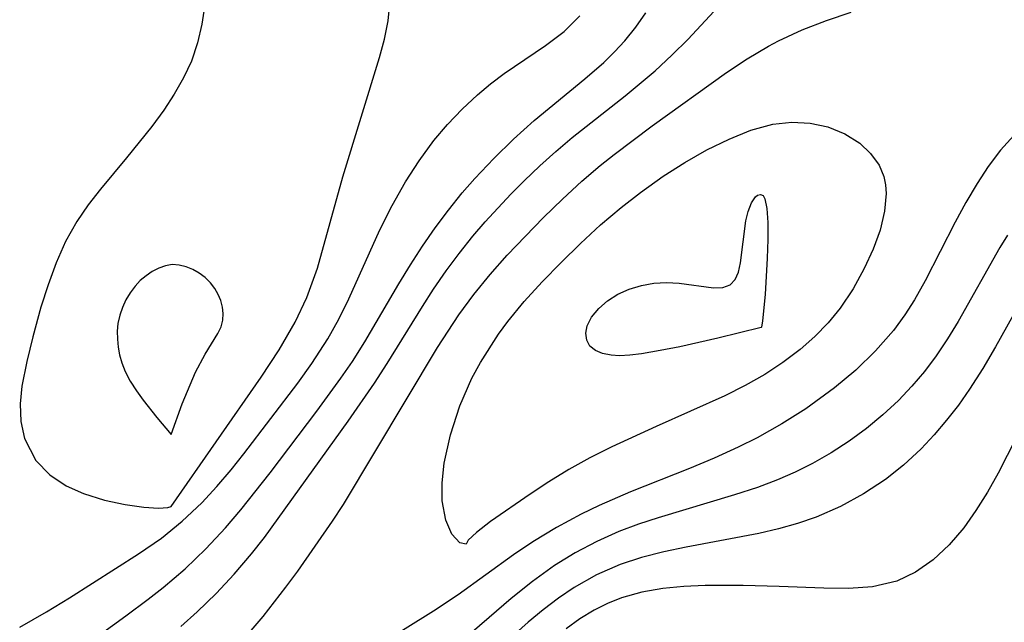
# Model space of a CAD drawing. Header units: metres. Extents: x 1073367 to 1082519, y 1569854 to 1574957.
# Tile 348 of 656: x 1076028 to 1076095, y 1573673 to 1573714. Entities that reach past the tile are written whole.
import ezdxf

# ---------------------------------------------------------------- set-up
doc = ezdxf.new("R2010")
doc.units = ezdxf.units.M
doc.layers.add('CGG_CurvaNivelLidar_v1', color=253, linetype='Continuous', lineweight=30)

msp = doc.modelspace()

# ---------------------------------------------------------------- linework, layer by layer
at = {"layer": 'CGG_CurvaNivelLidar_v1'}
for p, q in [((1076053.2114, 1573714.1326, 68), (1076053.3486, 1573715.5458, 68)), ((1076073.5525, 1573712.8891, 66.5), (1076076.2132, 1573715.7629, 66.5)), ((1076040.7943, 1573715.3817, 68), (1076040.5846, 1573713.9138, 68)), ((1076065.1443, 1573713.4107, 67.5), (1076066.2131, 1573714.4725, 67.5)), ((1076070.018, 1573713.6947, 67), (1076070.6956, 1573714.6719, 67)), ((1076082.9375, 1573714.1605, 66), (1076084.6229, 1573714.7218, 66)), ((1076040.5846, 1573713.9138, 68), (1076040.2884, 1573712.6459, 68)), ((1076052.9593, 1573712.8813, 68), (1076053.2114, 1573714.1326, 68)), ((1076069.2639, 1573712.7704, 67), (1076070.018, 1573713.6947, 67)), ((1076081.2899, 1573713.5137, 66), (1076082.9375, 1573714.1605, 66)), ((1076052.6194, 1573711.6342, 68), (1076052.9593, 1573712.8813, 68)), ((1076063.8755, 1573712.456, 67.5), (1076065.1443, 1573713.4107, 67.5)), ((1076072.4638, 1573711.8056, 66.5), (1076073.5525, 1573712.8891, 66.5)), ((1076079.6904, 1573712.7719, 66), (1076081.2899, 1573713.5137, 66)), ((1076040.2884, 1573712.6459, 68), (1076039.8703, 1573711.4065, 68)), ((1076061.075, 1573710.5516, 67.5), (1076063.8755, 1573712.456, 67.5)), ((1076068.5694, 1573712.0263, 67), (1076069.2639, 1573712.7704, 67)), ((1076077.5607, 1573711.5579, 66), (1076079, 1573712.409, 66)), ((1076079, 1573712.409, 66), (1076079.6904, 1573712.7719, 66)), ((1076050.1407, 1573703.5439, 68), (1076052.6194, 1573711.6342, 68)), ((1076067.8333, 1573711.3153, 67), (1076068.5694, 1573712.0263, 67)), ((1076071.3255, 1573710.7499, 66.5), (1076072.4638, 1573711.8056, 66.5)), ((1076076.1613, 1573710.63, 66), (1076077.5607, 1573711.5579, 66)), ((1076039.8703, 1573711.4065, 68), (1076039.3444, 1573710.2608, 68)), ((1076066.5563, 1573710.2019, 67), (1076067.8333, 1573711.3153, 67)), ((1076039.3444, 1573710.2608, 68), (1076038.7127, 1573709.1504, 68)), ((1076060.1638, 1573709.8556, 67.5), (1076061.075, 1573710.5516, 67.5)), ((1076063.1099, 1573707.3642, 67), (1076066.5563, 1573710.2019, 67)), ((1076069.2871, 1573709.0336, 66.5), (1076071.3255, 1573710.7499, 66.5)), ((1076071.1262, 1573707.0071, 66), (1076076.1613, 1573710.63, 66)), ((1076059.2734, 1573709.1083, 67.5), (1076060.1638, 1573709.8556, 67.5)), ((1076038.7127, 1573709.1504, 68), (1076037.9981, 1573708.0704, 68)), ((1076058.2369, 1573708.1435, 67.5), (1076059.2734, 1573709.1083, 67.5)), ((1076065.703, 1573706.2076, 66.5), (1076069.2871, 1573709.0336, 66.5)), ((1076037.9981, 1573708.0704, 68), (1076037.1903, 1573706.9755, 68)), ((1076057.2491, 1573707.1117, 67.5), (1076058.2369, 1573708.1435, 67.5)), ((1076037.1903, 1573706.9755, 68), (1076035.4699, 1573704.8352, 68)), ((1076056.3206, 1573706.0144, 67.5), (1076057.2491, 1573707.1117, 67.5)), ((1076061.7184, 1573706.1132, 67), (1076063.1099, 1573707.3642, 67)), ((1076068.5476, 1573705.0725, 66), (1076071.1262, 1573707.0071, 66)), ((1076077.8178, 1573706.7134, 65.5), (1076079.298, 1573707.1208, 65.5)), ((1076079.298, 1573707.1208, 65.5), (1076080.5796, 1573707.2597, 65.5)), ((1076080.5796, 1573707.2597, 65.5), (1076081.8328, 1573707.199, 65.5)), ((1076081.8328, 1573707.199, 65.5), (1076083.0246, 1573706.9446, 65.5)), ((1076083.0246, 1573706.9446, 65.5), (1076084.1772, 1573706.4718, 65.5)), ((1076064.5915, 1573705.2688, 66.5), (1076065.703, 1573706.2076, 66.5)), ((1076076.3318, 1573706.1085, 65.5), (1076077.8178, 1573706.7134, 65.5)), ((1076084.1772, 1573706.4718, 65.5), (1076085.1932, 1573705.8237, 65.5)), ((1076095.6555, 1573706.3549, 66), (1076094.7413, 1573705.3505, 66)), ((1076055.318, 1573704.6473, 67.5), (1076056.3206, 1573706.0144, 67.5)), ((1076060.3714, 1573704.8046, 67), (1076061.7184, 1573706.1132, 67)), ((1076074.8334, 1573705.3729, 65.5), (1076076.3318, 1573706.1085, 65.5)), ((1076085.1932, 1573705.8237, 65.5), (1076085.934, 1573705.1433, 65.5)), ((1076063.5055, 1573704.295, 66.5), (1076064.5915, 1573705.2688, 66.5)), ((1076067.5957, 1573704.3147, 66), (1076068.5476, 1573705.0725, 66)), ((1076073.3407, 1573704.5332, 65.5), (1076074.8334, 1573705.3729, 65.5)), ((1076085.934, 1573705.1433, 65.5), (1076086.5024, 1573704.3524, 65.5)), ((1076094.7413, 1573705.3505, 66), (1076093.9135, 1573704.2553, 66)), ((1076035.4699, 1573704.8352, 68), (1076033.7079, 1573702.719, 68)), ((1076054.3954, 1573703.2117, 67.5), (1076055.318, 1573704.6473, 67.5)), ((1076059.0823, 1573703.4344, 67), (1076060.3714, 1573704.8046, 67)), ((1076062.4463, 1573703.2888, 66.5), (1076063.5055, 1573704.295, 66.5)), ((1076066.3451, 1573703.2515, 66), (1076067.5957, 1573704.3147, 66)), ((1076071.8752, 1573703.5978, 65.5), (1076073.3407, 1573704.5332, 65.5)), ((1076086.5024, 1573704.3524, 65.5), (1076086.8232, 1573703.5672, 65.5)), ((1076093.9135, 1573704.2553, 66), (1076093.1511, 1573703.0912, 66)), ((1076048.4321, 1573697.3568, 68), (1076050.1407, 1573703.5439, 68)), ((1076070.3337, 1573702.4893, 65.5), (1076071.8752, 1573703.5978, 65.5)), ((1076086.8232, 1573703.5672, 65.5), (1076086.9377, 1573703.0092, 65.5)), ((1076053.4774, 1573701.6094, 67.5), (1076054.3954, 1573703.2117, 67.5)), ((1076058.2439, 1573702.462, 67), (1076059.0823, 1573703.4344, 67)), ((1076061.534, 1573702.3737, 66.5), (1076062.4463, 1573703.2888, 66.5)), ((1076065.0288, 1573702.0458, 66), (1076066.3451, 1573703.2515, 66)), ((1076086.9377, 1573703.0092, 65.5), (1076086.9803, 1573702.4296, 65.5)), ((1076093.1511, 1573703.0912, 66), (1076092.3939, 1573701.8008, 66)), ((1076033.7079, 1573702.719, 68), (1076032.8618, 1573701.6428, 68)), ((1076057.3023, 1573701.2903, 67), (1076058.2439, 1573702.462, 67)), ((1076059.7848, 1573700.4902, 66.5), (1076061.534, 1573702.3737, 66.5)), ((1076069.0182, 1573701.474, 65.5), (1076070.3337, 1573702.4893, 65.5)), ((1076077.8539, 1573701.7897, 65), (1076078.1361, 1573702.1946, 65)), ((1076078.1361, 1573702.1946, 65), (1076078.2725, 1573702.3014, 65)), ((1076078.2725, 1573702.3014, 65), (1076078.4758, 1573702.3538, 65)), ((1076078.4758, 1573702.3538, 65), (1076078.6391, 1573702.2744, 65)), ((1076078.6391, 1573702.2744, 65), (1076078.7695, 1573702.0481, 65)), ((1076086.9803, 1573702.4296, 65.5), (1076086.8777, 1573701.2143, 65.5)), ((1076032.8618, 1573701.6428, 68), (1076032.0916, 1573700.5257, 68)), ((1076052.6411, 1573699.9586, 67.5), (1076053.4774, 1573701.6094, 67.5)), ((1076063.7492, 1573700.7995, 66), (1076065.0288, 1573702.0458, 66)), ((1076077.624, 1573701.2064, 65), (1076077.8539, 1573701.7897, 65)), ((1076078.7695, 1573702.0481, 65), (1076078.8938, 1573701.4, 65)), ((1076092.3939, 1573701.8008, 66), (1076091.6771, 1573700.4708, 66)), ((1076056.4004, 1573700.086, 67), (1076057.3023, 1573701.2903, 67)), ((1076067.6163, 1573700.2845, 65.5), (1076069.0182, 1573701.474, 65.5)), ((1076077.4779, 1573700.5622, 65), (1076077.624, 1573701.2064, 65)), ((1076078.8938, 1573701.4, 65), (1076078.9539, 1573700.4511, 65)), ((1076086.8777, 1573701.2143, 65.5), (1076086.5699, 1573699.9448, 65.5)), ((1076032.0916, 1573700.5257, 68), (1076031.3334, 1573699.1582, 68)), ((1076058.9528, 1573699.5206, 66.5), (1076059.7848, 1573700.4902, 66.5)), ((1076061.2936, 1573698.2369, 66), (1076063.7492, 1573700.7995, 66)), ((1076066.2621, 1573699.035, 65.5), (1076067.6163, 1573700.2845, 65.5)), ((1076077.1139, 1573697.7116, 65), (1076077.4779, 1573700.5622, 65)), ((1076078.9539, 1573700.4511, 65), (1076078.9616, 1573699.2994, 65)), ((1076091.6771, 1573700.4708, 66), (1076089.639, 1573696.4938, 66)), ((1076050.5499, 1573695.2662, 67.5), (1076052.6411, 1573699.9586, 67.5)), ((1076055.539, 1573698.852, 67), (1076056.4004, 1573700.086, 67)), ((1076058.0255, 1573698.3594, 66.5), (1076058.9528, 1573699.5206, 66.5)), ((1076086.5699, 1573699.9448, 65.5), (1076086.1014, 1573698.6443, 65.5)), ((1076095.2127, 1573699.6049, 66.5), (1076094.6977, 1573698.753, 66.5)), ((1076031.3334, 1573699.1582, 68), (1076030.6956, 1573697.7206, 68)), ((1076054.7204, 1573697.5894, 67), (1076055.539, 1573698.852, 67)), ((1076064.9508, 1573697.7506, 65.5), (1076066.2621, 1573699.035, 65.5)), ((1076078.9616, 1573699.2994, 65), (1076078.9287, 1573698.0416, 65)), ((1076057.1416, 1573697.1648, 66.5), (1076058.0255, 1573698.3594, 66.5)), ((1076060.1269, 1573696.9204, 66), (1076061.2936, 1573698.2369, 66)), ((1076086.1014, 1573698.6443, 65.5), (1076085.5058, 1573697.3335, 65.5)), ((1076094.6977, 1573698.753, 66.5), (1076091.8741, 1573693.7456, 66.5)), ((1076030.6956, 1573697.7206, 68), (1076030.1483, 1573696.2344, 68)), ((1076038.1045, 1573697.5202, 68.5), (1076037.6546, 1573697.3589, 68.5)), ((1076038.5627, 1573697.596, 68.5), (1076038.1045, 1573697.5202, 68.5)), ((1076039.037, 1573697.569, 68.5), (1076038.5627, 1573697.596, 68.5)), ((1076039.5084, 1573697.4519, 68.5), (1076039.037, 1573697.569, 68.5)), ((1076053.9448, 1573696.3027, 67), (1076054.7204, 1573697.5894, 67)), ((1076063.6644, 1573696.4277, 65.5), (1076064.9508, 1573697.7506, 65.5)), ((1076076.9637, 1573697.0954, 65), (1076077.1139, 1573697.7116, 65)), ((1076078.9287, 1573698.0416, 65), (1076078.7847, 1573695.5773, 65)), ((1076036.7986, 1573696.8461, 68.5), (1076036.4054, 1573696.5143, 68.5)), ((1076037.2174, 1573697.13, 68.5), (1076036.7986, 1573696.8461, 68.5)), ((1076037.6546, 1573697.3589, 68.5), (1076037.2174, 1573697.13, 68.5)), ((1076039.9686, 1573697.2633, 68.5), (1076039.5084, 1573697.4519, 68.5)), ((1076040.4083, 1573697.0153, 68.5), (1076039.9686, 1573697.2633, 68.5)), ((1076040.8158, 1573696.7145, 68.5), (1076040.4083, 1573697.0153, 68.5)), ((1076047.6947, 1573695.3637, 68), (1076048.4321, 1573697.3568, 68)), ((1076056.301, 1573695.9392, 66.5), (1076057.1416, 1573697.1648, 66.5)), ((1076059.0166, 1573695.5625, 66), (1076060.1269, 1573696.9204, 66)), ((1076076.7393, 1573696.5871, 65), (1076076.9637, 1573697.0954, 65)), ((1076085.5058, 1573697.3335, 65.5), (1076084.759, 1573695.9636, 65.5)), ((1076030.1483, 1573696.2344, 68), (1076029.6665, 1573694.7192, 68)), ((1076036.4054, 1573696.5143, 68.5), (1076036.0474, 1573696.1378, 68.5)), ((1076041.1764, 1573696.3625, 68.5), (1076040.8158, 1573696.7145, 68.5)), ((1076041.4576, 1573695.9888, 68.5), (1076041.1764, 1573696.3625, 68.5)), ((1076051.6303, 1573692.3581, 67), (1076053.9448, 1573696.3027, 67)), ((1076062.4457, 1573695.0894, 65.5), (1076063.6644, 1573696.4277, 65.5)), ((1076069.5663, 1573695.934, 65), (1076070.3874, 1573696.1787, 65)), ((1076070.3874, 1573696.1787, 65), (1076071.2373, 1573696.3291, 65)), ((1076071.2373, 1573696.3291, 65), (1076072.0933, 1573696.3802, 65)), ((1076072.0933, 1573696.3802, 65), (1076072.9509, 1573696.3304, 65)), ((1076072.9509, 1573696.3304, 65), (1076075.28, 1573696.0266, 65)), ((1076075.9066, 1573696.0481, 65), (1076076.4086, 1573696.2298, 65)), ((1076076.4086, 1573696.2298, 65), (1076076.7393, 1573696.5871, 65)), ((1076089.639, 1573696.4938, 66), (1076088.9032, 1573695.2044, 66)), ((1076035.7158, 1573695.6908, 68.5), (1076035.4328, 1573695.2059, 68.5)), ((1076036.0474, 1573696.1378, 68.5), (1076035.7158, 1573695.6908, 68.5)), ((1076041.6858, 1573695.5819, 68.5), (1076041.4576, 1573695.9888, 68.5)), ((1076041.8615, 1573695.1538, 68.5), (1076041.6858, 1573695.5819, 68.5)), ((1076055.5479, 1573694.7618, 66.5), (1076056.301, 1573695.9392, 66.5)), ((1076058.004, 1573694.189, 66), (1076059.0166, 1573695.5625, 66)), ((1076068.0986, 1573695.1419, 65), (1076068.8, 1573695.5929, 65)), ((1076068.8, 1573695.5929, 65), (1076069.5663, 1573695.934, 65)), ((1076075.28, 1573696.0266, 65), (1076075.9066, 1573696.0481, 65)), ((1076078.7847, 1573695.5773, 65), (1076078.6056, 1573693.7799, 65)), ((1076084.759, 1573695.9636, 65.5), (1076083.8748, 1573694.6451, 65.5)), ((1076096.4437, 1573695.6684, 67), (1076094.4033, 1573692.0206, 67)), ((1076035.4328, 1573695.2059, 68.5), (1076035.1977, 1573694.6932, 68.5)), ((1076041.9807, 1573694.7144, 68.5), (1076041.8615, 1573695.1538, 68.5)), ((1076046.9035, 1573693.6955, 68), (1076047.6947, 1573695.3637, 68)), ((1076049.8643, 1573693.8953, 67.5), (1076050.5499, 1573695.2662, 67.5)), ((1076061.327, 1573693.7313, 65.5), (1076062.4457, 1573695.0894, 65.5)), ((1076067.4985, 1573694.6168, 65), (1076068.0986, 1573695.1419, 65)), ((1076088.9032, 1573695.2044, 66), (1076088.2596, 1573694.2001, 66)), ((1076029.6665, 1573694.7192, 68), (1076029.1123, 1573692.7067, 68)), ((1076035.1977, 1573694.6932, 68.5), (1076035.0148, 1573694.1597, 68.5)), ((1076042.0349, 1573694.2728, 68.5), (1076041.9807, 1573694.7144, 68.5)), ((1076042.0103, 1573693.8373, 68.5), (1076042.0349, 1573694.2728, 68.5)), ((1076053.1473, 1573690.886, 66.5), (1076055.5479, 1573694.7618, 66.5)), ((1076056.5626, 1573691.9869, 66), (1076058.004, 1573694.189, 66)), ((1076067.0158, 1573694.0387, 65), (1076067.4985, 1573694.6168, 65)), ((1076083.8748, 1573694.6451, 65.5), (1076083.0536, 1573693.654, 65.5)), ((1076088.2596, 1573694.2001, 66), (1076087.4791, 1573693.137, 66)), ((1076034.8937, 1573693.6104, 68.5), (1076034.8451, 1573693.0802, 68.5)), ((1076035.0148, 1573694.1597, 68.5), (1076034.8937, 1573693.6104, 68.5)), ((1076041.88, 1573693.3726, 68.5), (1076042.0103, 1573693.8373, 68.5)), ((1076045.825, 1573691.8255, 68), (1076046.9035, 1573693.6955, 68)), ((1076049.1212, 1573692.5726, 67.5), (1076049.8643, 1573693.8953, 67.5)), ((1076060.6995, 1573692.8748, 65.5), (1076061.327, 1573693.7313, 65.5)), ((1076066.707, 1573693.4367, 65), (1076067.0158, 1573694.0387, 65)), ((1076078.6056, 1573693.7799, 65), (1076078.5313, 1573693.3594, 65)), ((1076083.0536, 1573693.654, 65.5), (1076082.1406, 1573692.722, 65.5)), ((1076091.8741, 1573693.7456, 66.5), (1076091.147, 1573692.5552, 66.5)), ((1076034.8451, 1573693.0802, 68.5), (1076034.8527, 1573692.5436, 68.5)), ((1076040.7977, 1573691.5339, 68.5), (1076041.6657, 1573692.9185, 68.5)), ((1076041.6657, 1573692.9185, 68.5), (1076041.88, 1573693.3726, 68.5)), ((1076059.4788, 1573690.9497, 65.5), (1076060.6995, 1573692.8748, 65.5)), ((1076066.6199, 1573692.9397, 65), (1076066.707, 1573693.4367, 65)), ((1076066.6852, 1573692.4722, 65), (1076066.6199, 1573692.9397, 65)), ((1076078.5, 1573693.3227, 65), (1076075.5826, 1573692.6029, 65)), ((1076078.5313, 1573693.3594, 65), (1076078.5, 1573693.3227, 65)), ((1076087.4791, 1573693.137, 66), (1076086.2595, 1573691.739, 66)), ((1076029.1123, 1573692.7067, 68), (1076028.7101, 1573691.0178, 68)), ((1076034.8527, 1573692.5436, 68.5), (1076034.9077, 1573692.0051, 68.5)), ((1076048.5922, 1573691.7196, 67.5), (1076049.1212, 1573692.5726, 67.5)), ((1076050.7885, 1573691.0374, 67), (1076051.6303, 1573692.3581, 67)), ((1076066.9025, 1573692.0707, 65), (1076066.6852, 1573692.4722, 65)), ((1076075.5826, 1573692.6029, 65), (1076072.9891, 1573692.0221, 65)), ((1076082.1406, 1573692.722, 65.5), (1076081.1491, 1573691.8497, 65.5)), ((1076091.147, 1573692.5552, 66.5), (1076090.3726, 1573691.4008, 66.5)), ((1076034.9077, 1573692.0051, 68.5), (1076035.0054, 1573691.4691, 68.5)), ((1076040.1585, 1573690.3012, 68.5), (1076040.7977, 1573691.5339, 68.5)), ((1076044.6074, 1573689.967, 68), (1076045.825, 1573691.8255, 68)), ((1076048.0366, 1573690.8827, 67.5), (1076048.5922, 1573691.7196, 67.5)), ((1076050.1973, 1573681.3359, 66), (1076056.5626, 1573691.9869, 66)), ((1076067.268, 1573691.7692, 65), (1076066.9025, 1573692.0707, 65)), ((1076067.7566, 1573691.563, 65), (1076067.268, 1573691.7692, 65)), ((1076068.3397, 1573691.4467, 65), (1076067.7566, 1573691.563, 65)), ((1076070.4058, 1573691.5573, 65), (1076069.6105, 1573691.4616, 65)), ((1076071.6599, 1573691.7623, 65), (1076070.4058, 1573691.5573, 65)), ((1076072.9891, 1573692.0221, 65), (1076071.6599, 1573691.7623, 65)), ((1076081.1491, 1573691.8497, 65.5), (1076079.9854, 1573690.9649, 65.5)), ((1076086.2595, 1573691.739, 66), (1076084.9207, 1573690.4409, 66)), ((1076094.4033, 1573692.0206, 67), (1076093.5491, 1573690.5618, 67)), ((1076028.7101, 1573691.0178, 68), (1076028.3722, 1573689.3586, 68)), ((1076035.0054, 1573691.4691, 68.5), (1076035.1502, 1573690.9329, 68.5)), ((1076035.1502, 1573690.9329, 68.5), (1076035.3847, 1573690.3494, 68.5)), ((1076047.091, 1573689.5545, 67.5), (1076048.0366, 1573690.8827, 67.5)), ((1076050.0124, 1573689.8952, 67), (1076050.7885, 1573691.0374, 67)), ((1076052.2857, 1573689.5598, 66.5), (1076053.1473, 1573690.886, 66.5)), ((1076058.899, 1573689.8912, 65.5), (1076059.4788, 1573690.9497, 65.5)), ((1076068.9144, 1573691.4203, 65), (1076068.3397, 1573691.4467, 65)), ((1076069.6105, 1573691.4616, 65), (1076068.9144, 1573691.4203, 65)), ((1076079.9854, 1573690.9649, 65.5), (1076078.7524, 1573690.1558, 65.5)), ((1076090.3726, 1573691.4008, 66.5), (1076089.5815, 1573690.3484, 66.5)), ((1076035.3847, 1573690.3494, 68.5), (1076035.7292, 1573689.7019, 68.5)), ((1076039.2476, 1573688.1515, 68.5), (1076040.1585, 1573690.3012, 68.5)), ((1076084.9207, 1573690.4409, 66), (1076083.485, 1573689.2325, 66)), ((1076089.5815, 1573690.3484, 66.5), (1076088.7355, 1573689.3436, 66.5)), ((1076093.5491, 1573690.5618, 67), (1076092.645, 1573689.1434, 67)), ((1076035.7292, 1573689.7019, 68.5), (1076036.147, 1573689.0436, 68.5)), ((1076038.5, 1573681.2036, 68), (1076044.6074, 1573689.967, 68)), ((1076043.4319, 1573684.7627, 67.5), (1076047.091, 1573689.5545, 67.5)), ((1076048.3866, 1573687.6614, 67), (1076050.0124, 1573689.8952, 67)), ((1076050.497, 1573686.9838, 66.5), (1076052.2857, 1573689.5598, 66.5)), ((1076058.0739, 1573688.0112, 65.5), (1076058.899, 1573689.8912, 65.5)), ((1076078.7524, 1573690.1558, 65.5), (1076077.4178, 1573689.3994, 65.5)), ((1076028.3722, 1573689.3586, 68), (1076028.2555, 1573688.1561, 68)), ((1076036.147, 1573689.0436, 68.5), (1076036.606, 1573688.3975, 68.5)), ((1076077.4178, 1573689.3994, 65.5), (1076076.0382, 1573688.7077, 65.5)), ((1076083.485, 1573689.2325, 66), (1076081.5496, 1573687.8246, 66)), ((1076088.7355, 1573689.3436, 66.5), (1076087.8348, 1573688.3908, 66.5)), ((1076092.645, 1573689.1434, 67), (1076091.8878, 1573688.0723, 67)), ((1076028.2555, 1573688.1561, 68), (1076028.3076, 1573686.9587, 68)), ((1076036.606, 1573688.3975, 68.5), (1076037.5231, 1573687.2342, 68.5)), ((1076076.0382, 1573688.7077, 65.5), (1076071.394, 1573686.6253, 65.5)), ((1076087.8348, 1573688.3908, 66.5), (1076086.7713, 1573687.3992, 66.5)), ((1076038.5, 1573686.0861, 68.5), (1076039.2476, 1573688.1515, 68.5)), ((1076045.2133, 1573683.4794, 67), (1076048.3866, 1573687.6614, 67)), ((1076057.4394, 1573686.0492, 65.5), (1076058.0739, 1573688.0112, 65.5)), ((1076081.5496, 1573687.8246, 66), (1076079.9197, 1573686.7924, 66)), ((1076091.8878, 1573688.0723, 67), (1076091.0875, 1573687.0409, 67)), ((1076028.3076, 1573686.9587, 68), (1076028.5624, 1573685.8054, 68)), ((1076037.5231, 1573687.2342, 68.5), (1076038.5, 1573686.0861, 68.5)), ((1076044.8176, 1573679.0993, 66.5), (1076050.497, 1573686.9838, 66.5)), ((1076086.7713, 1573687.3992, 66.5), (1076085.6472, 1573686.4763, 66.5)), ((1076091.0875, 1573687.0409, 67), (1076090.2458, 1573686.0523, 67)), ((1076071.394, 1573686.6253, 65.5), (1076068.3839, 1573685.2328, 65.5)), ((1076079.9197, 1573686.7924, 66), (1076078.229, 1573685.8484, 66)), ((1076085.6472, 1573686.4763, 66.5), (1076084.4727, 1573685.6232, 66.5)), ((1076028.5624, 1573685.8054, 68), (1076029.3228, 1573684.3224, 68)), ((1076057.0228, 1573684.1248, 65.5), (1076057.4394, 1573686.0492, 65.5)), ((1076078.229, 1573685.8484, 66), (1076076.9524, 1573685.2133, 66)), ((1076084.4727, 1573685.6232, 66.5), (1076083.2516, 1573684.8354, 66.5)), ((1076090.2458, 1573686.0523, 67), (1076089.3544, 1573685.1031, 67)), ((1076095.7961, 1573685.8403, 67.5), (1076094.5795, 1573683.4575, 67.5)), ((1076068.3839, 1573685.2328, 65.5), (1076066.8905, 1573684.4902, 65.5)), ((1076076.9524, 1573685.2133, 66), (1076075.3182, 1573684.4689, 66)), ((1076083.2516, 1573684.8354, 66.5), (1076081.9895, 1573684.1132, 66.5)), ((1076089.3544, 1573685.1031, 67), (1076088.1628, 1573683.9873, 67)), ((1076029.3228, 1573684.3224, 68), (1076030.2737, 1573683.3306, 68)), ((1076042.5719, 1573683.6889, 67.5), (1076043.4319, 1573684.7627, 67.5)), ((1076066.8905, 1573684.4902, 65.5), (1076065.4598, 1573683.7061, 65.5)), ((1076075.3182, 1573684.4689, 66), (1076073.6606, 1573683.772, 66)), ((1076041.5955, 1573682.5422, 67.5), (1076042.5719, 1573683.6889, 67.5)), ((1076043.2293, 1573680.9553, 67), (1076045.2133, 1573683.4794, 67)), ((1076056.8734, 1573682.7968, 65.5), (1076057.0228, 1573684.1248, 65.5)), ((1076065.4598, 1573683.7061, 65.5), (1076064.1021, 1573682.8682, 65.5)), ((1076073.6606, 1573683.772, 66), (1076069.6431, 1573682.1837, 66)), ((1076080.8218, 1573683.5225, 66.5), (1076079.6238, 1573682.9933, 66.5)), ((1076081.9895, 1573684.1132, 66.5), (1076080.8218, 1573683.5225, 66.5)), ((1076088.1628, 1573683.9873, 67), (1076086.949, 1573683.0297, 67)), ((1076030.2737, 1573683.3306, 68), (1076031.3822, 1573682.6033, 68)), ((1076064.1021, 1573682.8682, 65.5), (1076062.8367, 1573682.0316, 65.5)), ((1076079.6238, 1573682.9933, 66.5), (1076078.2697, 1573682.4839, 66.5)), ((1076086.949, 1573683.0297, 67), (1076085.4562, 1573682.0419, 67)), ((1076094.5795, 1573683.4575, 67.5), (1076093.8489, 1573682.1605, 67.5)), ((1076031.3822, 1573682.6033, 68), (1076032.5522, 1573682.0852, 68)), ((1076040.5739, 1573681.4453, 67.5), (1076041.5955, 1573682.5422, 67.5)), ((1076056.8794, 1573681.5865, 65.5), (1076056.8734, 1573682.7968, 65.5)), ((1076069.6431, 1573682.1837, 66), (1076067.5306, 1573681.2633, 66)), ((1076078.2697, 1573682.4839, 66.5), (1076076.7069, 1573681.9738, 66.5)), ((1076093.8489, 1573682.1605, 67.5), (1076093.079, 1573680.9183, 67.5)), ((1076032.5522, 1573682.0852, 68), (1076033.9828, 1573681.6319, 68)), ((1076033.9828, 1573681.6319, 68), (1076035.3818, 1573681.3221, 68)), ((1076057.1151, 1573680.2754, 65.5), (1076056.8794, 1573681.5865, 65.5)), ((1076062.8367, 1573682.0316, 65.5), (1076060.1463, 1573680.1668, 65.5)), ((1076076.7069, 1573681.9738, 66.5), (1076071.5218, 1573680.4216, 66.5)), ((1076085.4562, 1573682.0419, 67), (1076083.8828, 1573681.1817, 67)), ((1076035.3818, 1573681.3221, 68), (1076036.6405, 1573681.1459, 68)), ((1076036.6405, 1573681.1459, 68), (1076037.6514, 1573681.0901, 68)), ((1076037.6514, 1573681.0901, 68), (1076038.267, 1573681.1232, 68)), ((1076038.267, 1573681.1232, 68), (1076038.5, 1573681.2036, 68)), ((1076039.251, 1573680.1958, 67.5), (1076040.5739, 1573681.4453, 67.5)), ((1076042.1877, 1573679.7396, 67), (1076043.2293, 1573680.9553, 67)), ((1076049.4398, 1573680.1873, 66), (1076050.1973, 1573681.3359, 66)), ((1076067.5306, 1573681.2633, 66), (1076066.305, 1573680.6667, 66)), ((1076083.8828, 1573681.1817, 67), (1076082.2344, 1573680.4638, 67)), ((1076093.079, 1573680.9183, 67.5), (1076092.252, 1573679.7534, 67.5)), ((1076037.8428, 1573679.0558, 67.5), (1076039.251, 1573680.1958, 67.5)), ((1076047.0824, 1573676.8143, 66), (1076049.4398, 1573680.1873, 66)), ((1076057.5398, 1573679.3067, 65.5), (1076057.1151, 1573680.2754, 65.5)), ((1076060.1463, 1573680.1668, 65.5), (1076059.2132, 1573679.439, 65.5)), ((1076066.305, 1573680.6667, 66), (1076064.6292, 1573679.7741, 66)), ((1076071.5218, 1573680.4216, 66.5), (1076070.1834, 1573679.9855, 66.5)), ((1076082.2344, 1573680.4638, 67), (1076080.9704, 1573680.0334, 67)), ((1076040.8504, 1573678.3206, 67), (1076042.1877, 1573679.7396, 67)), ((1076064.6292, 1573679.7741, 66), (1076063.0181, 1573678.805, 66)), ((1076068.8693, 1573679.4988, 66.5), (1076067.3623, 1573678.8285, 66.5)), ((1076070.1834, 1573679.9855, 66.5), (1076068.8693, 1573679.4988, 66.5)), ((1076079.6753, 1573679.6741, 67), (1076078.3579, 1573679.369, 67)), ((1076080.9704, 1573680.0334, 67), (1076079.6753, 1573679.6741, 67)), ((1076092.252, 1573679.7534, 67.5), (1076091.2541, 1573678.5871, 67.5)), ((1076036.2939, 1573677.9854, 67.5), (1076037.8428, 1573679.0558, 67.5)), ((1076043.953, 1573677.9934, 66.5), (1076044.8176, 1573679.0993, 66.5)), ((1076058.0687, 1573678.7299, 65.5), (1076057.5398, 1573679.3067, 65.5)), ((1076058.6449, 1573678.907, 65.5), (1076058.5, 1573678.6465, 65.5)), ((1076059.2132, 1573679.439, 65.5), (1076058.6449, 1573678.907, 65.5)), ((1076063.0181, 1573678.805, 66), (1076061.7125, 1573677.9175, 66)), ((1076067.3623, 1573678.8285, 66.5), (1076065.9059, 1573678.0556, 66.5)), ((1076078.3579, 1573679.369, 67), (1076073.424, 1573678.4373, 67)), ((1076039.4421, 1573676.9757, 67), (1076040.8504, 1573678.3206, 67)), ((1076058.5, 1573678.6465, 65.5), (1076058.0687, 1573678.7299, 65.5)), ((1076073.424, 1573678.4373, 67), (1076071.8992, 1573678.1159, 67)), ((1076091.2541, 1573678.5871, 67.5), (1076090.1661, 1573677.5706, 67.5)), ((1076031.5972, 1573674.9964, 67.5), (1076036.2939, 1573677.9854, 67.5)), ((1076042.7745, 1573676.6128, 66.5), (1076043.953, 1573677.9934, 66.5)), ((1076061.7125, 1573677.9175, 66), (1076057.9555, 1573675.1944, 66)), ((1076065.9059, 1573678.0556, 66.5), (1076064.5043, 1573677.1854, 66.5)), ((1076070.4018, 1573677.7334, 67), (1076068.9452, 1573677.2564, 67)), ((1076071.8992, 1573678.1159, 67), (1076070.4018, 1573677.7334, 67)), ((1076090.1661, 1573677.5706, 67.5), (1076088.9871, 1573676.7363, 67.5)), ((1076037.9663, 1573675.7098, 67), (1076039.4421, 1573676.9757, 67)), ((1076046.2784, 1573675.711, 66), (1076047.0824, 1573676.8143, 66)), ((1076064.5043, 1573677.1854, 66.5), (1076063.0077, 1573676.1072, 66.5)), ((1076068.9452, 1573677.2564, 67), (1076067.3494, 1573676.5612, 67)), ((1076041.5422, 1573675.2983, 66.5), (1076042.7745, 1573676.6128, 66.5)), ((1076067.3494, 1573676.5612, 67), (1076065.8318, 1573675.7097, 67)), ((1076088.9871, 1573676.7363, 67.5), (1076087.7106, 1573676.1277, 67.5)), ((1076036.9442, 1573674.9071, 67), (1076037.9663, 1573675.7098, 67)), ((1076044.7273, 1573673.733, 66), (1076046.2784, 1573675.711, 66)), ((1076063.0077, 1573676.1072, 66.5), (1076061.5628, 1573674.9486, 66.5)), ((1076065.8318, 1573675.7097, 67), (1076064.7566, 1573674.9823, 67)), ((1076071.847, 1573675.6343, 67.5), (1076070.4191, 1573675.3831, 67.5)), ((1076073.2665, 1573675.7687, 67.5), (1076071.847, 1573675.6343, 67.5)), ((1076074.7081, 1573675.8257, 67.5), (1076073.2665, 1573675.7687, 67.5)), ((1076077.2986, 1573675.8233, 67.5), (1076074.7081, 1573675.8257, 67.5)), ((1076079.7315, 1573675.7668, 67.5), (1076077.2986, 1573675.8233, 67.5)), ((1076082.7549, 1573675.6468, 67.5), (1076079.7315, 1573675.7668, 67.5)), ((1076084.439, 1573675.6256, 67.5), (1076082.7549, 1573675.6468, 67.5)), ((1076086.0502, 1573675.7384, 67.5), (1076084.439, 1573675.6256, 67.5)), ((1076087.7106, 1573676.1277, 67.5), (1076086.0502, 1573675.7384, 67.5)), ((1076030.0396, 1573674.0415, 67.5), (1076031.5972, 1573674.9964, 67.5)), ((1076035.4254, 1573673.7668, 67), (1076036.9442, 1573674.9071, 67)), ((1076040.2667, 1573674.0511, 66.5), (1076041.5422, 1573675.2983, 66.5)), ((1076061.5628, 1573674.9486, 66.5), (1076055.1947, 1573669.4978, 66.5)), ((1076057.9555, 1573675.1944, 66), (1076056.284, 1573674.0853, 66)), ((1076064.7566, 1573674.9823, 67), (1076063.7202, 1573674.1897, 67)), ((1076069.0398, 1573674.9929, 67.5), (1076068.0936, 1573674.617, 67.5)), ((1076070.4191, 1573675.3831, 67.5), (1076069.0398, 1573674.9929, 67.5)), ((1076063.7202, 1573674.1897, 67), (1076062.7149, 1573673.3468, 67)), ((1076067.1826, 1573674.1618, 67.5), (1076066.2091, 1573673.5672, 67.5)), ((1076068.0936, 1573674.617, 67.5), (1076067.1826, 1573674.1618, 67.5)), ((1076028.2269, 1573673, 67.5), (1076030.0396, 1573674.0415, 67.5)), ((1076031.1868, 1573670.7388, 67), (1076035.4254, 1573673.7668, 67)), ((1076039.1443, 1573673.0505, 66.5), (1076040.2667, 1573674.0511, 66.5)), ((1076043.7969, 1573672.6274, 66), (1076044.7273, 1573673.733, 66)), ((1076056.284, 1573674.0853, 66), (1076052.4071, 1573671.6828, 66)), ((1076066.2091, 1573673.5672, 67.5), (1076065.2758, 1573672.895, 67.5)), ((1076062.7149, 1573673.3468, 67), (1076061.6239, 1573672.3667, 67))]:
    msp.add_line(p, q, dxfattribs=at)

doc.saveas('drawing.dxf')
